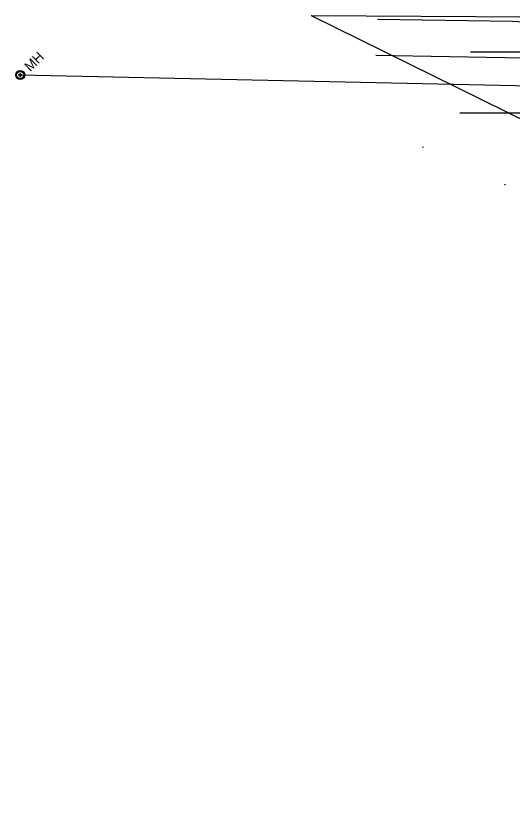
# Model space of a CAD drawing. Extents: x 596028 to 606371, y 330010 to 403088.
# Drawn here: x 601753.2 to 602025.4, y 376396.9 to 376826.4 of the extents above; entities that cross this region are included whole.
import ezdxf

# ---------------------------------------------------------------- set-up
doc = ezdxf.new("R2010")
doc.units = 0
for name, color, linetype in [('E_LTG', 7, 'Continuous'), ('E_UTL_E_UG', 7, 'Continuous'), ('E_UTL_G_UG', 7, 'Continuous'), ('E_UTL_Overhead', 7, 'Continuous'), ('E_UTL_SAN_MH', 7, 'Continuous'), ('E_UTL_SAN_UG', 7, 'Continuous'), ('E_UTL_T_UG', 7, 'Continuous')]:
    doc.layers.add(name, color=color, linetype=linetype)

# ---------------------------------------------------------------- blocks, each defined once
blk = doc.blocks.new('LPM')
at = {"layer": 'E_LTG'}
for p, q in [((100, 0), (24, 0)), ((108, 16), (89, 35)), ((140, 16), (159, 35)), ((108, -16), (89, -35)), ((140, -16), (159, -35))]:
    blk.add_line(p, q, dxfattribs=at)
for centre, radius in [((0, 0), 23.2), ((0, 0), 1.78), ((124, 0), 23.2)]:
    blk.add_circle(centre, radius, dxfattribs=at)
blk = doc.blocks.new('_U267')
at = {"layer": 'E_LTG', "xscale": 0.00519255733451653, "yscale": 0.00519255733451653}
blk.add_blockref('LPM', (0, 0), dxfattribs=at)

msp = doc.modelspace()

# ---------------------------------------------------------------- linework, layer by layer
at = {"layer": 'E_UTL_E_UG'}
msp.add_lwpolyline([(601951.6, 376824.43), (602025.49, 376823.3), (602096.14, 376819.33), (602174.63, 376820.15), (602185.22, 376819.05), (602187.34, 376818.03)], dxfattribs=at)
at = {"layer": 'E_UTL_G_UG'}
msp.add_lwpolyline([(601950.54, 376804.68), (602031.39, 376803.18), (602060.57, 376799.64)], dxfattribs=at)
at = {"layer": 'E_UTL_Overhead'}
for q in [(602064.11, 376825.6), (602062.17, 376753.86)]:
    msp.add_line((601915.17, 376826.41), q, dxfattribs=at)
at = {"layer": 'E_UTL_SAN_MH'}
for radius in [2.5, 2, 0.75]:
    msp.add_circle((601755.7, 376793.85), radius, dxfattribs=at)
at = {"layer": 'E_UTL_SAN_UG'}
msp.add_line((601755.7, 376793.85), (602079.67, 376786.95), dxfattribs=at)
at = {"layer": 'E_UTL_T_UG'}
for points in [[(602002.48, 376806.62), (602063.63, 376806.62)], [(602054.26, 376374.41), (602052.77, 376376.08), (602052.77, 376772.91), (601996.64, 376772.91)]]:
    msp.add_lwpolyline(points, dxfattribs=at)

# ---------------------------------------------------------------- block references
at = {"layer": 'E_LTG', "xscale": 0.32808333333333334, "yscale": 0.32808333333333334}
for p, rotation in [((601976.34, 376754.36), -90.00000000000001), ((602021.51, 376733.68), 180)]:
    msp.add_blockref('_U267', p, dxfattribs=dict(at, rotation=rotation))

# ---------------------------------------------------------------- texts
at = {"layer": 'E_UTL_SAN_MH'}
msp.add_text('MH', height=5.4, rotation=44.2342, dxfattribs=at).set_placement((601761.17, 376795.4))

doc.saveas('drawing.dxf')
